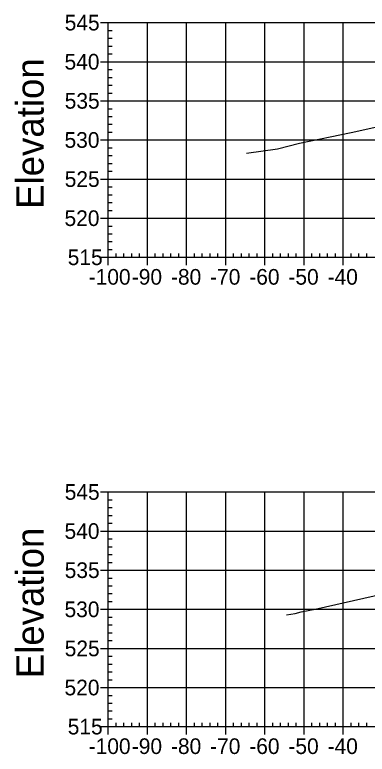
# Model space of a CAD drawing. Extents: x 708103 to 717568, y 374476 to 378707.
# Drawn here: x 717057.6 to 717147.6, y 376421 to 376610.1 of the extents above; entities that cross this region are included whole.
import ezdxf

# ---------------------------------------------------------------- set-up
doc = ezdxf.new("R2010")
doc.units = 0
for name, color, linetype in [('57', 7, 'Continuous'), ('60', 7, 'Continuous'), ('Existing', 7, 'Continuous')]:
    doc.layers.add(name, color=color, linetype=linetype)

msp = doc.modelspace()

# ---------------------------------------------------------------- linework, layer by layer
at = {"layer": '57'}
for p, q in [((717079.5, 376608.07), (717081.5, 376608.07)), ((717081.5, 376608.07), (717281.5, 376608.07)), ((717081.5, 376548.07), (717081.5, 376608.07)), ((717081.5, 376548.07), (717081.5, 376608.07)), ((717091.5, 376548.07), (717091.5, 376608.07)), ((717101.5, 376548.07), (717101.5, 376608.07)), ((717111.5, 376548.07), (717111.5, 376608.07)), ((717121.5, 376548.07), (717121.5, 376608.07)), ((717131.5, 376548.07), (717131.5, 376608.07)), ((717141.5, 376548.07), (717141.5, 376608.07)), ((717081.5, 376606.07), (717082.5, 376606.07)), ((717081.5, 376604.07), (717082.5, 376604.07)), ((717081.5, 376602.07), (717082.5, 376602.07)), ((717081.5, 376600.07), (717082.5, 376600.07)), ((717079.5, 376598.07), (717081.5, 376598.07)), ((717081.5, 376598.07), (717281.5, 376598.07)), ((717081.5, 376596.07), (717082.5, 376596.07)), ((717081.5, 376594.07), (717082.5, 376594.07)), ((717081.5, 376592.07), (717082.5, 376592.07)), ((717081.5, 376590.07), (717082.5, 376590.07)), ((717079.5, 376588.07), (717081.5, 376588.07)), ((717081.5, 376588.07), (717281.5, 376588.07)), ((717081.5, 376586.07), (717082.5, 376586.07)), ((717081.5, 376584.07), (717082.5, 376584.07)), ((717081.5, 376582.07), (717082.5, 376582.07)), ((717081.5, 376580.07), (717082.5, 376580.07)), ((717079.5, 376578.07), (717081.5, 376578.07)), ((717081.5, 376578.07), (717281.5, 376578.07)), ((717081.5, 376576.07), (717082.5, 376576.07)), ((717081.5, 376574.07), (717082.5, 376574.07)), ((717081.5, 376572.07), (717082.5, 376572.07)), ((717081.5, 376570.07), (717082.5, 376570.07)), ((717079.5, 376568.07), (717081.5, 376568.07)), ((717081.5, 376568.07), (717281.5, 376568.07)), ((717081.5, 376566.07), (717082.5, 376566.07)), ((717081.5, 376564.07), (717082.5, 376564.07)), ((717081.5, 376562.07), (717082.5, 376562.07)), ((717081.5, 376560.07), (717082.5, 376560.07)), ((717079.5, 376558.07), (717081.5, 376558.07)), ((717081.5, 376558.07), (717281.5, 376558.07)), ((717081.5, 376556.07), (717082.5, 376556.07)), ((717081.5, 376554.07), (717082.5, 376554.07)), ((717081.5, 376552.07), (717082.5, 376552.07)), ((717081.5, 376550.07), (717082.5, 376550.07)), ((717083.5, 376548.07), (717083.5, 376549.07)), ((717085.5, 376548.07), (717085.5, 376549.07)), ((717087.5, 376548.07), (717087.5, 376549.07)), ((717089.5, 376548.07), (717089.5, 376549.07)), ((717093.5, 376548.07), (717093.5, 376549.07)), ((717095.5, 376548.07), (717095.5, 376549.07)), ((717097.5, 376548.07), (717097.5, 376549.07)), ((717099.5, 376548.07), (717099.5, 376549.07)), ((717103.5, 376548.07), (717103.5, 376549.07)), ((717105.5, 376548.07), (717105.5, 376549.07)), ((717107.5, 376548.07), (717107.5, 376549.07)), ((717109.5, 376548.07), (717109.5, 376549.07)), ((717113.5, 376548.07), (717113.5, 376549.07)), ((717115.5, 376548.07), (717115.5, 376549.07)), ((717117.5, 376548.07), (717117.5, 376549.07)), ((717119.5, 376548.07), (717119.5, 376549.07)), ((717123.5, 376548.07), (717123.5, 376549.07)), ((717125.5, 376548.07), (717125.5, 376549.07)), ((717127.5, 376548.07), (717127.5, 376549.07)), ((717129.5, 376548.07), (717129.5, 376549.07)), ((717133.5, 376548.07), (717133.5, 376549.07)), ((717135.5, 376548.07), (717135.5, 376549.07)), ((717137.5, 376548.07), (717137.5, 376549.07)), ((717139.5, 376548.07), (717139.5, 376549.07)), ((717143.5, 376548.07), (717143.5, 376549.07)), ((717145.5, 376548.07), (717145.5, 376549.07)), ((717147.5, 376548.07), (717147.5, 376549.07)), ((717079.5, 376548.07), (717081.5, 376548.07)), ((717081.5, 376548.07), (717281.5, 376548.07)), ((717081.5, 376548.07), (717281.5, 376548.07)), ((717081.5, 376546.07), (717081.5, 376548.07)), ((717091.5, 376546.07), (717091.5, 376548.07)), ((717101.5, 376546.07), (717101.5, 376548.07)), ((717111.5, 376546.07), (717111.5, 376548.07)), ((717121.5, 376546.07), (717121.5, 376548.07)), ((717131.5, 376546.07), (717131.5, 376548.07)), ((717141.5, 376546.07), (717141.5, 376548.07)), ((717079.5, 376488.07), (717081.5, 376488.07)), ((717081.5, 376488.07), (717281.5, 376488.07)), ((717081.5, 376428.07), (717081.5, 376488.07)), ((717081.5, 376428.07), (717081.5, 376488.07)), ((717091.5, 376428.07), (717091.5, 376488.07)), ((717101.5, 376428.07), (717101.5, 376488.07)), ((717111.5, 376428.07), (717111.5, 376488.07)), ((717121.5, 376428.07), (717121.5, 376488.07)), ((717131.5, 376428.07), (717131.5, 376488.07)), ((717141.5, 376428.07), (717141.5, 376488.07)), ((717081.5, 376486.07), (717082.5, 376486.07)), ((717081.5, 376484.07), (717082.5, 376484.07)), ((717081.5, 376482.07), (717082.5, 376482.07)), ((717081.5, 376480.07), (717082.5, 376480.07)), ((717079.5, 376478.07), (717081.5, 376478.07)), ((717081.5, 376478.07), (717281.5, 376478.07)), ((717081.5, 376476.07), (717082.5, 376476.07)), ((717081.5, 376474.07), (717082.5, 376474.07)), ((717081.5, 376472.07), (717082.5, 376472.07)), ((717081.5, 376470.07), (717082.5, 376470.07)), ((717079.5, 376468.07), (717081.5, 376468.07)), ((717081.5, 376468.07), (717281.5, 376468.07)), ((717081.5, 376466.07), (717082.5, 376466.07)), ((717081.5, 376464.07), (717082.5, 376464.07)), ((717081.5, 376462.07), (717082.5, 376462.07)), ((717081.5, 376460.07), (717082.5, 376460.07)), ((717079.5, 376458.07), (717081.5, 376458.07)), ((717081.5, 376458.07), (717281.5, 376458.07)), ((717081.5, 376456.07), (717082.5, 376456.07)), ((717081.5, 376454.07), (717082.5, 376454.07)), ((717081.5, 376452.07), (717082.5, 376452.07)), ((717081.5, 376450.07), (717082.5, 376450.07)), ((717079.5, 376448.07), (717081.5, 376448.07)), ((717081.5, 376448.07), (717281.5, 376448.07)), ((717081.5, 376446.07), (717082.5, 376446.07)), ((717081.5, 376444.07), (717082.5, 376444.07)), ((717081.5, 376442.07), (717082.5, 376442.07)), ((717081.5, 376440.07), (717082.5, 376440.07)), ((717079.5, 376438.07), (717081.5, 376438.07)), ((717081.5, 376438.07), (717281.5, 376438.07)), ((717081.5, 376436.07), (717082.5, 376436.07)), ((717081.5, 376434.07), (717082.5, 376434.07)), ((717081.5, 376432.07), (717082.5, 376432.07)), ((717081.5, 376430.07), (717082.5, 376430.07)), ((717083.5, 376428.07), (717083.5, 376429.07)), ((717085.5, 376428.07), (717085.5, 376429.07)), ((717087.5, 376428.07), (717087.5, 376429.07)), ((717089.5, 376428.07), (717089.5, 376429.07)), ((717093.5, 376428.07), (717093.5, 376429.07)), ((717095.5, 376428.07), (717095.5, 376429.07)), ((717097.5, 376428.07), (717097.5, 376429.07)), ((717099.5, 376428.07), (717099.5, 376429.07)), ((717103.5, 376428.07), (717103.5, 376429.07)), ((717105.5, 376428.07), (717105.5, 376429.07)), ((717107.5, 376428.07), (717107.5, 376429.07)), ((717109.5, 376428.07), (717109.5, 376429.07)), ((717113.5, 376428.07), (717113.5, 376429.07)), ((717115.5, 376428.07), (717115.5, 376429.07)), ((717117.5, 376428.07), (717117.5, 376429.07)), ((717119.5, 376428.07), (717119.5, 376429.07)), ((717123.5, 376428.07), (717123.5, 376429.07)), ((717125.5, 376428.07), (717125.5, 376429.07)), ((717127.5, 376428.07), (717127.5, 376429.07)), ((717129.5, 376428.07), (717129.5, 376429.07)), ((717133.5, 376428.07), (717133.5, 376429.07)), ((717135.5, 376428.07), (717135.5, 376429.07)), ((717137.5, 376428.07), (717137.5, 376429.07)), ((717139.5, 376428.07), (717139.5, 376429.07)), ((717143.5, 376428.07), (717143.5, 376429.07)), ((717145.5, 376428.07), (717145.5, 376429.07)), ((717147.5, 376428.07), (717147.5, 376429.07)), ((717079.5, 376428.07), (717081.5, 376428.07)), ((717081.5, 376428.07), (717281.5, 376428.07)), ((717081.5, 376428.07), (717281.5, 376428.07)), ((717081.5, 376426.07), (717081.5, 376428.07)), ((717091.5, 376426.07), (717091.5, 376428.07)), ((717101.5, 376426.07), (717101.5, 376428.07)), ((717111.5, 376426.07), (717111.5, 376428.07)), ((717121.5, 376426.07), (717121.5, 376428.07)), ((717131.5, 376426.07), (717131.5, 376428.07)), ((717141.5, 376426.07), (717141.5, 376428.07))]:
    msp.add_line(p, q, dxfattribs=at)
at = {"layer": 'Existing'}
for points in [[(717116.81, 376574.66), (717124.71, 376575.84), (717130.29, 376577.22), (717143.54, 376579.95), (717149.29, 376581.24), (717163.16, 376584.58), (717168.93, 376586.25), (717169.03, 376586.27), (717169.19, 376586.41), (717173.02, 376586.65), (717177.99, 376586.9), (717193.08, 376587.79), (717193.13, 376587.78), (717193.22, 376587.78), (717193.3, 376587.78), (717196.08, 376587.15), (717215.1, 376583.21), (717221, 376582.02), (717236.68, 376578.37), (717245.5, 376576.75), (717258.46, 376577.31)], [(717126.98, 376456.69), (717129.2, 376457.03), (717130.74, 376457.41), (717134.29, 376458.14), (717161.79, 376464.36), (717167.07, 376465.63), (717169.21, 376466.25), (717169.48, 376466.3), (717169.52, 376466.34), (717178.51, 376466.92), (717190.45, 376467.5), (717193.26, 376467.67), (717193.31, 376467.65), (717193.32, 376467.63), (717196.9, 376466.88), (717220.62, 376461.91), (717232.81, 376459.09), (717239.55, 376457.79), (717254.53, 376459.23), (717257.59, 376459.11), (717257.77, 376459.18)]]:
    msp.add_lwpolyline(points, dxfattribs=at)

# ---------------------------------------------------------------- texts
at = {"layer": '57'}
for s, p in [('545', (717070.37, 376606.07)), ('540', (717070.32, 376596.07)), ('535', (717070.37, 376586.07)), ('530', (717070.32, 376576.07)), ('525', (717070.37, 376566.07)), ('520', (717070.32, 376556.07)), ('515', (717071.14, 376546.07)), ('-100', (717076.49, 376541.07)), ('-90', (717087.5, 376541.07)), ('-80', (717097.5, 376541.07)), ('-70', (717107.5, 376541.07)), ('-60', (717117.5, 376541.07)), ('-50', (717127.5, 376541.07)), ('-40', (717137.5, 376541.07)), ('545', (717070.37, 376486.07)), ('540', (717070.32, 376476.07)), ('535', (717070.37, 376466.07)), ('530', (717070.32, 376456.07)), ('525', (717070.37, 376446.07)), ('520', (717070.32, 376436.07)), ('515', (717071.14, 376426.07)), ('-100', (717076.49, 376421.07)), ('-90', (717087.5, 376421.07)), ('-80', (717097.5, 376421.07)), ('-70', (717107.5, 376421.07)), ('-60', (717117.5, 376421.07)), ('-50', (717127.5, 376421.07)), ('-40', (717137.5, 376421.07))]:
    msp.add_text(s, height=4, dxfattribs=at).set_placement(p)
at = {"layer": '60'}
for p in [(717065, 376560.44), (717065, 376440.44)]:
    msp.add_text('Elevation', height=7, rotation=90, dxfattribs=at).set_placement(p)

doc.saveas('drawing.dxf')
